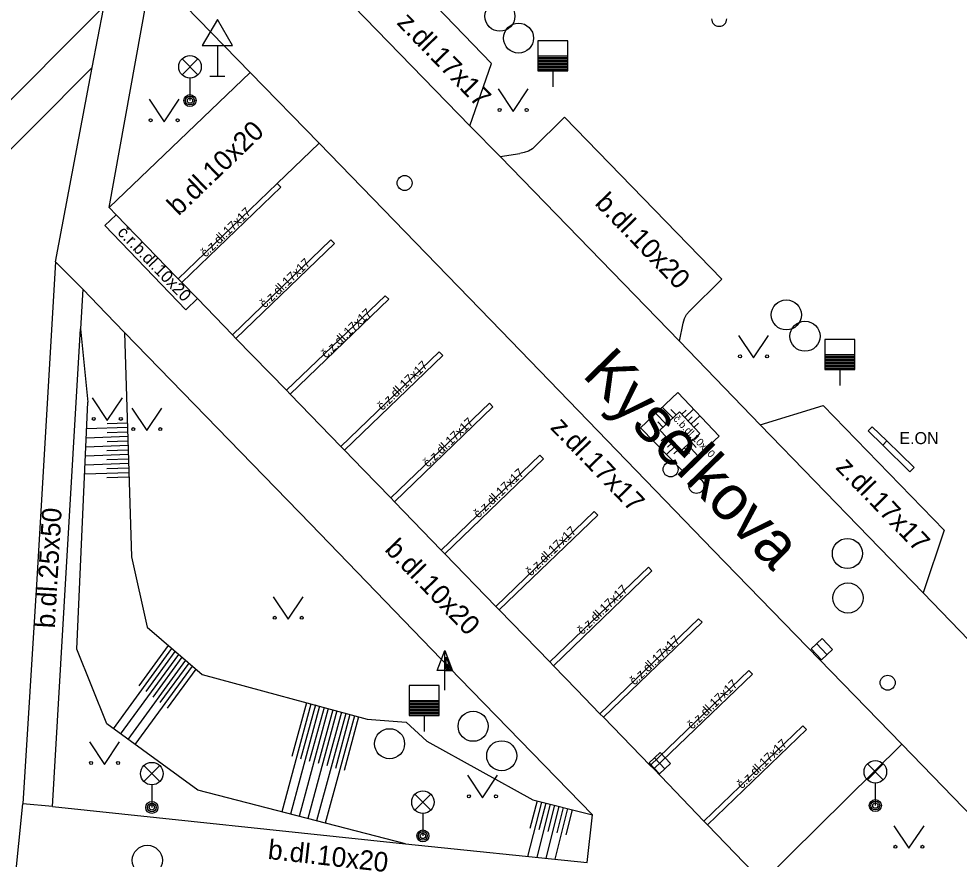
# Model space of a CAD drawing. Extents: x -598233 to -596890, y -1157848 to -1156431.
# Drawn here: x -597788.74 to -597757.45, y -1156704.15 to -1156676.19 of the extents above; entities that cross this region are included whole.
import ezdxf

# ---------------------------------------------------------------- set-up
doc = ezdxf.new("R2010")
doc.units = 0
for name, color, linetype in [('Level 10', 7, 'Continuous'), ('Level 11', 7, 'Continuous'), ('Level 14', 7, 'Continuous'), ('Level 15', 7, 'Continuous'), ('Level 24', 7, 'Continuous'), ('Level 25', 7, 'Continuous'), ('Level 27', 7, 'Continuous'), ('Level 28', 7, 'Continuous'), ('Level 33', 7, 'Continuous'), ('Level 34', 7, 'Continuous'), ('Level 36', 7, 'Continuous'), ('Level 40', 7, 'Continuous'), ('Level 41', 7, 'Continuous'), ('Level 50', 7, 'Continuous'), ('Level 7', 7, 'Continuous')]:
    doc.layers.add(name, color=color, linetype=linetype)

msp = doc.modelspace()

# ---------------------------------------------------------------- linework, layer by layer
at = {"layer": 'Level 10'}
for points in [[(-597773.01, -1156677.67), (-597777, -1156673.53)], [(-597783.62, -1156675.31), (-597781.04, -1156677.97)], [(-597773.73, -1156679.75), (-597773.01, -1156677.67)], [(-597785.73, -1156682.47), (-597781.04, -1156677.97)], [(-597771.65, -1156680.51), (-597770.58, -1156679.46)], [(-597770.58, -1156679.46), (-597765.35, -1156684.85)], [(-597772.72, -1156680.77), (-597773.73, -1156679.75)], [(-597771.65, -1156680.51), (-597771.78, -1156680.59), (-597771.92, -1156680.64), (-597772.07, -1156680.67)], [(-597772.72, -1156680.77), (-597772.07, -1156680.67)], [(-597785.73, -1156682.47), (-597785.5, -1156682.71), (-597783.49, -1156684.78), (-597783.43, -1156684.84), (-597783.31, -1156684.96), (-597782.79, -1156685.49), (-597781.63, -1156686.7), (-597781.51, -1156686.82), (-597779.83, -1156688.55), (-597779.71, -1156688.68), (-597778.02, -1156690.42), (-597777.9, -1156690.54), (-597777.28, -1156691.18), (-597776.36, -1156692.13), (-597776.24, -1156692.26), (-597774.68, -1156693.87), (-597774.56, -1156693.99), (-597772.87, -1156695.74), (-597772.75, -1156695.86), (-597771.07, -1156697.59), (-597770.95, -1156697.72), (-597770.18, -1156698.51), (-597769.4, -1156699.31), (-597769.28, -1156699.43), (-597767.73, -1156701.03), (-597767.61, -1156701.15), (-597765.94, -1156702.89), (-597765.82, -1156703.01), (-597763.99, -1156704.91)], [(-597765.35, -1156684.85), (-597766.42, -1156685.91)], [(-597766.63, -1156686.31), (-597766.59, -1156686.16), (-597766.52, -1156686.03), (-597766.42, -1156685.91)], [(-597766.76, -1156686.91), (-597766.63, -1156686.31)], [(-597764.07, -1156689.7), (-597766.76, -1156686.91)], [(-597764.07, -1156689.7), (-597761.97, -1156689.05)], [(-597761.97, -1156689.05), (-597757.95, -1156693.2)], [(-597757.95, -1156693.2), (-597758.65, -1156695.29)], [(-597755.84, -1156698.19), (-597756.22, -1156697.81), (-597758.65, -1156695.29)], [(-597759.36, -1156700.33), (-597763.99, -1156704.91)], [(-597755.61, -1156704.2), (-597759.36, -1156700.33)]]:
    msp.add_lwpolyline(points, dxfattribs=at)
at = {"layer": 'Level 11'}
for points in [[(-597779.15, -1156674.16), (-597773.73, -1156679.75)], [(-597785.73, -1156682.47), (-597784.31, -1156674.6)], [(-597787.51, -1156684.27), (-597786.29, -1156677.81), (-597785.92, -1156675.85)], [(-597781.04, -1156677.97), (-597778.74, -1156680.33)], [(-597778.74, -1156680.33), (-597780.14, -1156681.67)], [(-597778.74, -1156680.33), (-597772.69, -1156686.57)], [(-597766.76, -1156686.91), (-597772.72, -1156680.77)], [(-597783.43, -1156684.84), (-597780.14, -1156681.67)], [(-597783.31, -1156684.96), (-597780.02, -1156681.79)], [(-597780.02, -1156681.79), (-597780.14, -1156681.67)], [(-597785.5, -1156682.71), (-597785.87, -1156683.07)], [(-597785.87, -1156683.07), (-597783.18, -1156685.87)], [(-597781.63, -1156686.7), (-597778.35, -1156683.54)], [(-597781.51, -1156686.82), (-597778.23, -1156683.66)], [(-597778.23, -1156683.66), (-597778.35, -1156683.54)], [(-597787.51, -1156684.27), (-597788.13, -1156694.83)], [(-597786.6, -1156685.18), (-597787.51, -1156684.27)], [(-597786.6, -1156685.18), (-597786.68, -1156686.5)], [(-597779.03, -1156692.99), (-597785.22, -1156686.62), (-597785.83, -1156685.99), (-597786.6, -1156685.18)], [(-597782.79, -1156685.49), (-597783.18, -1156685.87)], [(-597779.83, -1156688.55), (-597776.55, -1156685.4)], [(-597779.71, -1156688.68), (-597776.43, -1156685.52)], [(-597776.43, -1156685.52), (-597776.55, -1156685.4)], [(-597787.17, -1156694.81), (-597786.68, -1156686.5)], [(-597772.69, -1156686.57), (-597765.63, -1156693.87)], [(-597778.02, -1156690.42), (-597774.75, -1156687.27)], [(-597777.9, -1156690.54), (-597774.63, -1156687.39)], [(-597774.63, -1156687.39), (-597774.75, -1156687.27)], [(-597766.81, -1156688.62), (-597768.05, -1156689.8)], [(-597765.44, -1156690.08), (-597766.81, -1156688.62)], [(-597776.36, -1156692.13), (-597773.08, -1156688.98)], [(-597772.96, -1156689.1), (-597773.08, -1156688.98)], [(-597776.24, -1156692.26), (-597772.96, -1156689.1)], [(-597766.76, -1156689.26), (-597767.41, -1156689.88)], [(-597766.08, -1156689.99), (-597766.76, -1156689.26)], [(-597768.05, -1156689.8), (-597766.67, -1156691.22)], [(-597767.41, -1156689.88), (-597766.73, -1156690.59)], [(-597758.65, -1156695.29), (-597764.07, -1156689.7)], [(-597766.73, -1156690.59), (-597766.08, -1156689.99)], [(-597766.67, -1156691.22), (-597765.44, -1156690.08)], [(-597774.68, -1156693.87), (-597771.4, -1156690.71)], [(-597774.56, -1156693.99), (-597771.28, -1156690.83)], [(-597771.28, -1156690.83), (-597771.4, -1156690.71)], [(-597772.87, -1156695.74), (-597769.59, -1156692.58)], [(-597772.75, -1156695.86), (-597769.47, -1156692.7)], [(-597769.59, -1156692.58), (-597769.47, -1156692.7)], [(-597774.06, -1156698.14), (-597779.03, -1156692.99)], [(-597765.63, -1156693.87), (-597759.36, -1156700.33)], [(-597771.07, -1156697.59), (-597767.79, -1156694.44)], [(-597770.95, -1156697.72), (-597767.67, -1156694.56)], [(-597767.79, -1156694.44), (-597767.67, -1156694.56)], [(-597788.13, -1156694.83), (-597788.6, -1156702.31)], [(-597787.61, -1156702.4), (-597787.17, -1156694.81)], [(-597769.4, -1156699.31), (-597766.12, -1156696.15)], [(-597766.12, -1156696.15), (-597766, -1156696.27)], [(-597769.28, -1156699.43), (-597766, -1156696.27)], [(-597767.73, -1156701.03), (-597764.45, -1156697.87)], [(-597767.61, -1156701.15), (-597764.33, -1156697.99)], [(-597764.45, -1156697.87), (-597764.33, -1156697.99)], [(-597769.65, -1156702.68), (-597774.06, -1156698.14)], [(-597765.94, -1156702.89), (-597762.65, -1156699.72)], [(-597765.82, -1156703.01), (-597762.53, -1156699.84)], [(-597762.65, -1156699.72), (-597762.53, -1156699.84)], [(-597788.92, -1156705.45), (-597788.87, -1156704.95), (-597788.6, -1156702.31)], [(-597787.61, -1156702.4), (-597788.6, -1156702.31)], [(-597787.61, -1156702.4), (-597775.87, -1156703.64), (-597769.83, -1156704.26)], [(-597769.83, -1156704.26), (-597769.65, -1156702.68)]]:
    msp.add_lwpolyline(points, dxfattribs=at)
at = {"layer": 'Level 14'}
for points in [[(-597786.29, -1156677.81), (-597796.09, -1156687.65)], [(-597786.68, -1156686.5), (-597786.44, -1156688.94)], [(-597785.22, -1156686.62), (-597784.99, -1156694.09)], [(-597786.8, -1156697.16), (-597786.44, -1156688.94)], [(-597784.99, -1156694.09), (-597784.46, -1156696.43)], [(-597784.46, -1156696.43), (-597782.63, -1156698.01)], [(-597785.81, -1156699.65), (-597786.8, -1156697.16)], [(-597782.63, -1156698.01), (-597777.15, -1156699.49)], [(-597782.78, -1156701.86), (-597785.81, -1156699.65)], [(-597777.15, -1156699.49), (-597775.85, -1156699.59)], [(-597775.85, -1156699.59), (-597775.16, -1156700.23)], [(-597775.16, -1156700.23), (-597771.63, -1156702.18)], [(-597775.87, -1156703.64), (-597782.78, -1156701.86)], [(-597771.63, -1156702.18), (-597769.65, -1156702.68)]]:
    msp.add_lwpolyline(points, dxfattribs=at)
at = {"layer": 'Level 15'}
for points in [[(-597767.2, -1156689.68), (-597767.54, -1156689.32)], [(-597766.98, -1156689.47), (-597767.33, -1156689.11)], [(-597766.87, -1156689.37), (-597767.04, -1156689.19)], [(-597766.68, -1156689.34), (-597766.53, -1156689.21)], [(-597766.58, -1156689.45), (-597766.29, -1156689.18)], [(-597785.13, -1156689.64), (-597785.8, -1156689.66)], [(-597767.31, -1156689.78), (-597767.48, -1156689.6)], [(-597767.09, -1156689.58), (-597767.26, -1156689.4)], [(-597766.47, -1156689.56), (-597766.33, -1156689.43)], [(-597766.37, -1156689.67), (-597766.08, -1156689.4)], [(-597766.27, -1156689.78), (-597766.12, -1156689.64)], [(-597785.12, -1156689.79), (-597786.48, -1156689.83)], [(-597785.12, -1156689.94), (-597785.8, -1156689.96)], [(-597785.11, -1156690.09), (-597786.49, -1156690.14)], [(-597785.11, -1156690.24), (-597785.8, -1156690.26)], [(-597767.11, -1156690.2), (-597767.39, -1156690.47)], [(-597767.21, -1156690.09), (-597767.36, -1156690.23)], [(-597766.37, -1156690.26), (-597766.2, -1156690.45)], [(-597785.1, -1156690.39), (-597786.51, -1156690.44)], [(-597785.1, -1156690.54), (-597785.81, -1156690.56)], [(-597766.9, -1156690.41), (-597767.19, -1156690.69)], [(-597767, -1156690.3), (-597767.15, -1156690.44)], [(-597766.79, -1156690.52), (-597766.94, -1156690.66)], [(-597766.59, -1156690.47), (-597766.42, -1156690.65)], [(-597766.48, -1156690.36), (-597766.14, -1156690.73)], [(-597785.09, -1156690.69), (-597786.52, -1156690.74)], [(-597785.09, -1156690.84), (-597785.81, -1156690.86)], [(-597785.09, -1156690.99), (-597786.53, -1156691.04)], [(-597785.08, -1156691.14), (-597785.81, -1156691.16)], [(-597785.08, -1156691.29), (-597786.54, -1156691.34)], [(-597785.07, -1156691.44), (-597785.81, -1156691.46)], [(-597785.59, -1156699.81), (-597783.64, -1156697.14)], [(-597784.73, -1156698.38), (-597783.75, -1156697.04)], [(-597785.35, -1156699.99), (-597783.41, -1156697.34)], [(-597784.5, -1156698.57), (-597783.53, -1156697.24)], [(-597784.26, -1156698.76), (-597783.3, -1156697.43)], [(-597785.1, -1156700.17), (-597783.18, -1156697.53)], [(-597784.86, -1156700.34), (-597782.96, -1156697.73)], [(-597784.03, -1156698.94), (-597783.07, -1156697.63)], [(-597783.79, -1156699.13), (-597782.84, -1156697.83)], [(-597779.02, -1156698.99), (-597779.99, -1156702.58)], [(-597779.16, -1156698.95), (-597779.65, -1156700.74)], [(-597778.87, -1156699.02), (-597779.36, -1156700.82)], [(-597778.73, -1156699.06), (-597779.7, -1156702.65)], [(-597778.44, -1156699.14), (-597779.41, -1156702.73)], [(-597778.15, -1156699.22), (-597779.12, -1156702.8)], [(-597778.58, -1156699.1), (-597779.07, -1156700.9)], [(-597777.86, -1156699.3), (-597778.83, -1156702.88)], [(-597778.29, -1156699.18), (-597778.78, -1156700.97)], [(-597778, -1156699.26), (-597778.49, -1156701.05)], [(-597777.72, -1156699.34), (-597778.2, -1156701.13)], [(-597777.57, -1156699.38), (-597778.54, -1156702.95)], [(-597777.43, -1156699.42), (-597777.91, -1156701.2)], [(-597771.35, -1156702.25), (-597771.81, -1156704.06)], [(-597771.49, -1156702.21), (-597771.73, -1156703.13)], [(-597771.06, -1156702.32), (-597771.5, -1156704.09)], [(-597771.2, -1156702.29), (-597771.43, -1156703.18)], [(-597770.77, -1156702.4), (-597771.2, -1156704.12)], [(-597770.91, -1156702.36), (-597771.13, -1156703.23)], [(-597770.48, -1156702.47), (-597770.9, -1156704.15)], [(-597770.62, -1156702.43), (-597770.84, -1156703.28)], [(-597770.33, -1156702.51), (-597770.54, -1156703.34)]]:
    msp.add_lwpolyline(points, dxfattribs=at)
at = {"layer": 'Level 24'}
for points in [[(-597760.34, -1156689.76), (-597760.48, -1156689.9)], [(-597760.48, -1156689.9), (-597759.99, -1156690.37)], [(-597760.34, -1156689.76), (-597759.86, -1156690.23), (-597759.99, -1156690.37)], [(-597759.86, -1156690.23), (-597758.95, -1156691.12)], [(-597759.99, -1156690.37), (-597759.09, -1156691.26)], [(-597758.95, -1156691.12), (-597759.09, -1156691.26)]]:
    msp.add_lwpolyline(points, dxfattribs=at)
at = {"layer": 'Level 25'}
for p, q in [((-597774.812, -1156697.878), (-597774.56, -1156697.204)), ((-597774.56, -1156697.878), (-597774.812, -1156697.878)), ((-597774.56, -1156698.53), (-597774.56, -1156697.88))]:
    msp.add_line(p, q, dxfattribs=at)
for points in [[(-597774.31, -1156697.88), (-597774.56, -1156697.88), (-597774.56, -1156697.204), (-597774.56, -1156697.204)], [(-597774.367, -1156697.84), (-597774.52, -1156697.84), (-597774.52, -1156697.427)], [(-597774.425, -1156697.8), (-597774.48, -1156697.8), (-597774.48, -1156697.651)]]:
    msp.add_lwpolyline(points, close=True, dxfattribs=at)
at = {"layer": 'Level 27'}
for p, q in [((-597762.192, -1156696.9786), (-597761.848, -1156697.3414)), ((-597767.582, -1156700.7786), (-597767.238, -1156701.1414))]:
    msp.add_line(p, q, dxfattribs=at)
for points in [[(-597762.3734, -1156697.1507), (-597762.0293, -1156697.5134), (-597761.6666, -1156697.1693), (-597762.0107, -1156696.8066)], [(-597767.7634, -1156700.9507), (-597767.4193, -1156701.3134), (-597767.0566, -1156700.9693), (-597767.4007, -1156700.6066)]]:
    msp.add_lwpolyline(points, close=True, dxfattribs=at)
for centre in [(-597772.73, -1156676.1), (-597772.11, -1156676.83), (-597763.2, -1156686.04), (-597762.58, -1156686.75), (-597761.17, -1156693.98), (-597761.15, -1156695.46), (-597773.62, -1156699.73), (-597776.4, -1156700.31), (-597772.67, -1156700.71), (-597784.46, -1156704.19)]:
    msp.add_circle(centre, 0.5, dxfattribs=at)
at = {"layer": 'Level 28'}
for p, q in [((-597771.47, -1156677.42), (-597770.47, -1156677.42)), ((-597771.47, -1156677.47), (-597770.47, -1156677.47)), ((-597771.47, -1156677.52), (-597770.47, -1156677.52)), ((-597771.47, -1156677.57), (-597770.47, -1156677.57)), ((-597771.47, -1156677.62), (-597770.47, -1156677.62)), ((-597771.47, -1156677.67), (-597770.47, -1156677.67)), ((-597771.47, -1156677.72), (-597770.47, -1156677.72)), ((-597771.47, -1156677.77), (-597770.47, -1156677.77)), ((-597771.47, -1156677.82), (-597770.47, -1156677.82)), ((-597771.47, -1156677.87), (-597770.47, -1156677.87)), ((-597770.97, -1156677.92), (-597770.97, -1156678.45)), ((-597761.92, -1156687.36), (-597760.92, -1156687.36)), ((-597761.92, -1156687.41), (-597760.92, -1156687.41)), ((-597761.92, -1156687.46), (-597760.92, -1156687.46)), ((-597761.92, -1156687.51), (-597760.92, -1156687.51)), ((-597761.92, -1156687.56), (-597760.92, -1156687.56)), ((-597761.92, -1156687.61), (-597760.92, -1156687.61)), ((-597761.92, -1156687.66), (-597760.92, -1156687.66)), ((-597761.92, -1156687.71), (-597760.92, -1156687.71)), ((-597761.92, -1156687.76), (-597760.92, -1156687.76)), ((-597761.92, -1156687.81), (-597760.92, -1156687.81)), ((-597761.42, -1156687.86), (-597761.42, -1156688.39)), ((-597775.75, -1156698.87), (-597774.75, -1156698.87)), ((-597775.75, -1156698.92), (-597774.75, -1156698.92)), ((-597775.75, -1156698.97), (-597774.75, -1156698.97)), ((-597775.75, -1156699.02), (-597774.75, -1156699.02)), ((-597775.75, -1156699.07), (-597774.75, -1156699.07)), ((-597775.75, -1156699.12), (-597774.75, -1156699.12)), ((-597775.75, -1156699.17), (-597774.75, -1156699.17)), ((-597775.75, -1156699.22), (-597774.75, -1156699.22)), ((-597775.75, -1156699.27), (-597774.75, -1156699.27)), ((-597775.75, -1156699.32), (-597774.75, -1156699.32)), ((-597775.25, -1156699.37), (-597775.25, -1156699.9))]:
    msp.add_line(p, q, dxfattribs=at)
for points in [[(-597771.47, -1156677.92), (-597770.47, -1156677.92), (-597770.47, -1156676.92), (-597771.47, -1156676.92)], [(-597761.92, -1156687.86), (-597760.92, -1156687.86), (-597760.92, -1156686.86), (-597761.92, -1156686.86)], [(-597775.75, -1156699.37), (-597774.75, -1156699.37), (-597774.75, -1156698.37), (-597775.75, -1156698.37)]]:
    msp.add_lwpolyline(points, close=True, dxfattribs=at)
for centre in [(-597775.9, -1156681.65), (-597767.05, -1156691.18), (-597766.19, -1156691.73), (-597759.83, -1156698.28)]:
    msp.add_circle(centre, 0.25, dxfattribs=at)
at = {"layer": 'Level 33'}
for p, q in [((-597783.305, -1156678.05), (-597782.775, -1156677.52)), ((-597783.305, -1156677.52), (-597782.775, -1156678.05)), ((-597783.04, -1156678.16), (-597783.04, -1156678.91)), ((-597784.575, -1156701.57), (-597784.045, -1156701.04)), ((-597784.575, -1156701.04), (-597784.045, -1156701.57)), ((-597760.505, -1156701.51), (-597759.975, -1156700.98)), ((-597760.505, -1156700.98), (-597759.975, -1156701.51)), ((-597784.31, -1156701.68), (-597784.31, -1156702.43)), ((-597760.24, -1156701.62), (-597760.24, -1156702.37)), ((-597775.555, -1156702.52), (-597775.025, -1156701.99)), ((-597775.555, -1156701.99), (-597775.025, -1156702.52)), ((-597775.29, -1156702.63), (-597775.29, -1156703.38))]:
    msp.add_line(p, q, dxfattribs=at)
for centre, radius in [((-597783.04, -1156677.785), 0.375), ((-597783.04, -1156678.91), 0.2), ((-597783.04, -1156678.91), 0.1445), ((-597783.04, -1156678.91), 0.0876), ((-597784.31, -1156701.305), 0.375), ((-597760.24, -1156701.245), 0.375), ((-597775.29, -1156702.255), 0.375), ((-597760.24, -1156702.37), 0.2), ((-597784.31, -1156702.43), 0.2), ((-597784.31, -1156702.43), 0.1445), ((-597784.31, -1156702.43), 0.0876), ((-597760.24, -1156702.37), 0.1445), ((-597760.24, -1156702.37), 0.0876), ((-597775.29, -1156703.38), 0.2), ((-597775.29, -1156703.38), 0.1445), ((-597775.29, -1156703.38), 0.0876)]:
    msp.add_circle(centre, radius, dxfattribs=at)
at = {"layer": 'Level 34'}
for p, q in [((-597782.13, -1156677.072), (-597782.13, -1156678.09)), ((-597782.38, -1156678.09), (-597781.88, -1156678.09))]:
    msp.add_line(p, q, dxfattribs=at)
msp.add_lwpolyline([(-597782.63, -1156677.072), (-597781.63, -1156677.072), (-597782.13, -1156676.206)], close=True, dxfattribs=at)
at = {"layer": 'Level 36'}
for points in [[(-597772.79, -1156678.52), (-597772.29, -1156679.27), (-597771.79, -1156678.52)], [(-597784.4, -1156678.86), (-597783.9, -1156679.61), (-597783.4, -1156678.86)], [(-597764.79, -1156686.72), (-597764.29, -1156687.47), (-597763.79, -1156686.72)], [(-597786.29, -1156688.8), (-597785.79, -1156689.55), (-597785.29, -1156688.8)], [(-597784.98, -1156689.14), (-597784.48, -1156689.89), (-597783.98, -1156689.14)], [(-597780.27, -1156695.42), (-597779.77, -1156696.17), (-597779.27, -1156695.42)], [(-597786.38, -1156700.25), (-597785.88, -1156701), (-597785.38, -1156700.25)], [(-597773.81, -1156701.36), (-597773.31, -1156702.11), (-597772.81, -1156701.36)], [(-597759.62, -1156703.04), (-597759.12, -1156703.79), (-597758.62, -1156703.04)]]:
    msp.add_lwpolyline(points, dxfattribs=at)
for centre in [(-597772.7402, -1156679.2198), (-597771.8408, -1156679.2198), (-597784.3502, -1156679.5598), (-597783.4508, -1156679.5598), (-597764.7402, -1156687.4198), (-597763.8408, -1156687.4198), (-597786.2402, -1156689.4998), (-597785.3408, -1156689.4998), (-597784.9302, -1156689.8398), (-597784.0308, -1156689.8398), (-597780.2202, -1156696.1198), (-597779.3208, -1156696.1198), (-597786.3302, -1156700.9498), (-597785.4308, -1156700.9498), (-597773.7602, -1156702.0598), (-597772.8608, -1156702.0598), (-597759.5702, -1156703.7398), (-597758.6708, -1156703.7398)]:
    msp.add_circle(centre, 0.05, dxfattribs=at)
msp.add_arc((-597765.4357, -1156676.1863), 0.25, 180, 0, dxfattribs=at)
at = {"layer": 'Level 7'}
msp.add_lwpolyline([(-597793.63, -1156683.51), (-597785.95, -1156675.82)], dxfattribs=at)

# ---------------------------------------------------------------- texts
at = {"layer": 'Level 40'}
for s, height, rotation, p in [('z.dl.17x17', 0.65, 314.07332, (-597776.19, -1156676.34)), ('b.dl.10x20', 0.65, 43.91908, (-597783.42, -1156682.77)), ('b.dl.10x20', 0.65, 314.07332, (-597769.6, -1156682.35)), ('č.z.dl.17x17', 0.3, 44, (-597782.52, -1156684.14)), ('č.r.b.dl.10x20', 0.4, 314, (-597785.48, -1156683.32)), ('č.z.dl.17x17', 0.3, 44, (-597780.55, -1156685.83)), ('č.z.dl.17x17', 0.3, 44, (-597778.51, -1156687.5)), ('č.z.dl.17x17', 0.3, 44, (-597776.64, -1156689.24)), ('č.z.dl.17x17', 0.3, 44, (-597775.12, -1156691.13)), ('z.dl.17x17', 0.65, 314.07332, (-597771.08, -1156689.81)), ('č.b.dl.10x20', 0.25, 314.07332, (-597766.98, -1156689.52)), ('z.dl.17x17', 0.65, 314.07332, (-597761.59, -1156691.14)), ('č.z.dl.17x17', 0.3, 44, (-597773.44, -1156692.82)), ('b.dl.25x50', 0.65, 86.65255, (-597787.54, -1156696.48)), ('č.z.dl.17x17', 0.3, 44, (-597771.7, -1156694.75)), ('b.dl.10x20', 0.65, 314.07332, (-597776.59, -1156693.87)), ('č.z.dl.17x17', 0.3, 44, (-597769.99, -1156696.7)), ('č.z.dl.17x17', 0.3, 44, (-597768.25, -1156698.38)), ('č.z.dl.17x17', 0.3, 44, (-597766.33, -1156699.85)), ('č.z.dl.17x17', 0.3, 44, (-597764.68, -1156701.83)), ('b.dl.10x20', 0.65, 353.60815, (-597780.47, -1156704.14))]:
    msp.add_text(s, height=height, rotation=rotation, dxfattribs=at).set_placement(p)
at = {"layer": 'Level 41'}
msp.add_text('E.ON', height=0.4, dxfattribs=at).set_placement((-597759.44, -1156690.34))
at = {"layer": 'Level 50'}
msp.add_text('Kyselkova', height=1.5, rotation=314.31794, dxfattribs=at).set_placement((-597770.0278, -1156688.0579))

doc.saveas('drawing.dxf')
